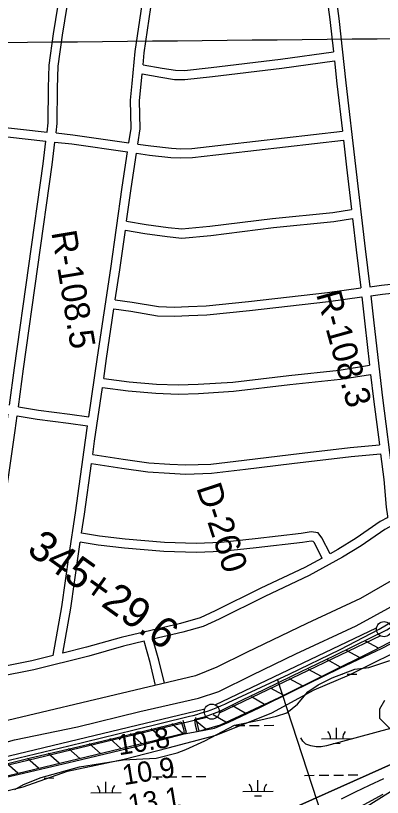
# Model space of a CAD drawing. Extents: x 3625074 to 3663148, y 511451 to 537151.
# Drawn here: x 3638362 to 3639573, y 520518 to 523097 of the extents above; entities that cross this region are included whole.
import ezdxf

# ---------------------------------------------------------------- set-up
doc = ezdxf.new("R2010")
doc.units = 0
for name, color, linetype in [('V-FLOD-BASE', 7, 'Continuous'), ('V-GRID-MAJR', 7, 'Continuous'), ('V-LEVE-TOET', 7, 'Continuous'), ('V-RIVR-RANG', 7, 'Continuous'), ('V-RIVR-RANG-IDEN', 7, 'Continuous'), ('V-ROAD-CNTR', 7, 'Continuous'), ('V-RRAP-FSHR', 7, 'Continuous'), ('V-SITE-VEGE', 7, 'Continuous'), ('V-SURV-IDEN', 7, 'Continuous'), ('V-SURV-LINE', 7, 'Continuous'), ('V-TOPO-DPTH', 7, 'Continuous'), ('V-TOPO-MINR', 7, 'Continuous'), ('V-WETL-SWMP', 7, 'Continuous')]:
    doc.layers.add(name, color=color, linetype=linetype)

msp = doc.modelspace()

# ---------------------------------------------------------------- linework, layer by layer
at = {"layer": 'V-FLOD-BASE'}
for points in [[(3638961.3, 520735.5), (3638956.6, 520756.2), (3638954.1, 520776.2), (3638989, 520785), (3639036.1, 520802), (3639111.6, 520839.5), (3639183.2, 520873.8), (3639275.6, 520919.5), (3639414.8, 520985.8), (3639540.6, 521047.3), (3639588.4, 521071), (3639651.4, 521111.2), (3639729.9, 521164.9), (3639760.5, 521186.4), (3639749.4, 521145.3), (3639743.2, 521125.3)], [(3638237.2, 520605.7), (3638411, 520648.8), (3638548.5, 520680.3), (3638693.3, 520714.9), (3638897.4, 520764.5), (3638909.1, 520767.3), (3638917, 520744.6), (3638919.2, 520727.2)]]:
    msp.add_lwpolyline(points, dxfattribs=at)
at = {"layer": 'V-GRID-MAJR'}
msp.add_spline([(3629245.8, 522920.7), (3634524.6, 522971.8), (3639803.4, 523023.6), (3645082.2, 523076.2)], degree=3, dxfattribs=at)
at = {"layer": 'V-LEVE-TOET'}
for points in [[(3637041.6, 520732.4), (3637065.1, 520709.5), (3637149.7, 520668.1), (3637287.3, 520631.3), (3637461.3, 520580.7), (3637628.5, 520542.3), (3637689.4, 520541.6), (3637762.1, 520553.8), (3637956.3, 520602), (3638162.8, 520654.4), (3638357.9, 520708.1), (3638566.9, 520751.2), (3638772.5, 520801.1), (3638965.5, 520844.9), (3639032.7, 520867.3), (3639144, 520922.8), (3639287, 520991.1), (3639486.8, 521084.5), (3639649.1, 521173.3), (3639751.1, 521237.5), (3639791.8, 521277)], [(3638961.3, 520735.5), (3639018.6, 520746.1), (3639065.8, 520765.8), (3639168, 520814.7), (3639277.5, 520868.7), (3639432.8, 520943.9), (3639572.9, 521010.8), (3639627.1, 521039.1), (3639670.2, 521070.4), (3639701.2, 521092.2), (3639730.9, 521114.6), (3639743.2, 521125.3)], [(3638182.5, 520550.7), (3638388.6, 520598.2), (3638556.6, 520637.6), (3638759, 520685.7), (3638919.2, 520727.2), (3638961.3, 520735.5)]]:
    msp.add_lwpolyline(points, dxfattribs=at)
at = {"layer": 'V-RIVR-RANG'}
msp.add_line((3639225.4, 520908.9), (3639587.3, 519806.8), dxfattribs=at)
at = {"layer": 'V-ROAD-CNTR'}
for points in [[(3638465.7, 522713.3), (3638469.3, 522743.6), (3638470.9, 522858.9), (3638473.1, 522933.4), (3638487.7, 523036.8), (3638543.9, 523389.7), (3638575.6, 523613.4), (3638599.4, 523798.5)], [(3638495.6, 522710.1), (3638499.2, 522741.7), (3638500.9, 522858.2), (3638503.1, 522930.9), (3638517.3, 523032.4), (3638573.6, 523385.3), (3638605.3, 523609.4), (3638629.2, 523794.7)], [(3638736.2, 522677.6), (3638743.4, 522725.4), (3638741.1, 522818), (3638746.9, 522873.7), (3638756.9, 522978.6), (3638794.9, 523238.3), (3638841, 523541.5), (3638857.7, 523624.6)], [(3639412, 523220.4), (3639429.4, 523087.9), (3639452.8, 522875.9), (3639484.9, 522600.9), (3639516.4, 522328.3), (3639531.3, 522202.9)], [(3639383.4, 523208.1), (3639399.6, 523084.3), (3639411.3, 522978)], [(3638782.9, 522934.7), (3638786.7, 522975), (3638814.2, 523162.9)], [(3638782.9, 522934.7), (3638846.4, 522923.8), (3638889.5, 522917.1), (3638920, 522916.4), (3639008.2, 522926.6), (3639237.1, 522953.7), (3639411.3, 522978)], [(3638780, 522904.8), (3638841.5, 522894.2), (3638886.8, 522887.1), (3638921.3, 522886.3), (3639011.7, 522896.8), (3639240.9, 522923.9), (3639414.6, 522948.2)], [(3639414.6, 522948.2), (3639423, 522872.5), (3639441.2, 522716.6)], [(3638765.9, 522673.3), (3638773.4, 522723.5), (3638771.1, 522816.8), (3638776.8, 522870.7), (3638780, 522904.8)], [(3641531.3, 522821.3), (3641311.4, 522639), (3640941.7, 522327.8), (3640690.2, 522112.7), (3640387.1, 521854.2), (3640070.8, 521583.8), (3639751.7, 521335.8), (3639609.6, 521236.8), (3639501.2, 521174.3), (3639323.4, 521092), (3639124.9, 520995.6), (3639026.2, 520947.4), (3638955.8, 520919.2), (3638756.5, 520871.3), (3638292.4, 520761.6), (3638013.3, 520688.9), (3637846, 520650.3), (3637719.6, 520619.9), (3637677.4, 520618.4), (3637626.4, 520629.2)], [(3638196.3, 522745), (3638279.5, 522733.4), (3638465.7, 522713.3)], [(3638238, 522708.9), (3638275.8, 522703.6), (3638462.3, 522683.5)], [(3638495.6, 522710.1), (3638551.5, 522704.1), (3638736.2, 522677.6)], [(3638765.9, 522673.3), (3638808.3, 522667.3), (3638877, 522659.7), (3638907.5, 522657.7), (3638943.6, 522658.8), (3639058.8, 522672), (3639441.2, 522716.6)], [(3638341.9, 521811.8), (3638358.6, 521935.8), (3638453.5, 522608.4), (3638462.3, 522683.5)], [(3638371.5, 521806.8), (3638388.4, 521931.7), (3638483.3, 522604.6), (3638492.1, 522680.3)], [(3638492.1, 522680.3), (3638547.7, 522674.3), (3638731.8, 522647.9)], [(3638761.5, 522643.7), (3638804.5, 522637.5), (3638874.4, 522629.8), (3638907, 522627.7), (3638945.7, 522628.8), (3639062.2, 522642.2), (3639444.7, 522686.8)], [(3639444.7, 522686.8), (3639455.1, 522597.5), (3639471.2, 522457.9)], [(3638604.2, 521773.5), (3638632.9, 521970.7), (3638676.3, 522263.2), (3638714.2, 522530.9), (3638731.8, 522647.9)], [(3638728.7, 522418.8), (3638743.9, 522526.6), (3638761.5, 522643.7)], [(3638728.7, 522418.8), (3638793.6, 522407.8), (3638866.2, 522398.2), (3638910.9, 522393.5), (3639003.5, 522402.2), (3639210.7, 522428.3), (3639409.1, 522448.3), (3639471.2, 522457.9)], [(3638724.5, 522389.1), (3638789.1, 522378.1), (3638862.7, 522368.4), (3638910.7, 522363.4), (3639006.8, 522372.4), (3639214.1, 522398.5), (3639412.9, 522418.6), (3639474.7, 522428.1)], [(3639474.7, 522428.1), (3639486.6, 522324.8), (3639501.6, 522198.8)], [(3638691.3, 522159.8), (3638706, 522258.9), (3638724.5, 522389.1)], [(3639531.3, 522202.9), (3639570.1, 522208.1), (3639725.9, 522224.2), (3639788.4, 522232.9)], [(3638691.3, 522159.8), (3638746.9, 522152.1), (3638833.4, 522137.1), (3638887.1, 522135.9), (3638932.8, 522137.6), (3638991.1, 522139.6), (3639131.6, 522153.9), (3639392, 522183.8), (3639501.6, 522198.8)], [(3639534.9, 522173.1), (3639573.6, 522178.4), (3639729.6, 522194.5), (3639792.2, 522203.2)], [(3638686.9, 522130.1), (3638742.3, 522122.4), (3638830.5, 522107.1), (3638887.3, 522105.9), (3638933.9, 522107.6), (3638993.2, 522109.7), (3639134.8, 522124.1), (3639395.8, 522154), (3639505.1, 522169)], [(3639534.9, 522173.1), (3639545.5, 522083.7), (3639573.3, 521836), (3639608.2, 521570.5), (3639616, 521478.9), (3639619.9, 521449.2), (3639621.2, 521432.4), (3639612.2, 521418.8), (3639581.3, 521402.2), (3639503.3, 521348.3), (3639441.5, 521310.1), (3639331.1, 521250.1), (3639185, 521180.8), (3639034, 521106.5), (3638981.7, 521082), (3638914.2, 521063.1), (3638815.6, 521039.8)], [(3639505.1, 522169), (3639515.7, 522080.2), (3639531, 521943.7)], [(3638653, 521900.4), (3638662.6, 521966.3), (3638686.9, 522130.1)], [(3638653, 521900.4), (3638737.3, 521888.9), (3638827, 521881.1), (3638898.5, 521878.7), (3638965, 521881), (3639079, 521888.4), (3639264.7, 521910.1), (3639431, 521928), (3639531, 521943.7)], [(3638648.6, 521870.7), (3638734, 521859.1), (3638825.2, 521851.2), (3638898.5, 521848.7), (3638966.5, 521851.1), (3639081.7, 521858.5), (3639268, 521880.3), (3639435, 521898.3), (3639534.4, 521913.8)], [(3639534.4, 521913.8), (3639543.5, 521832.4), (3639563.3, 521681.3)], [(3638616.7, 521649.5), (3638622.7, 521692.9), (3638648.6, 521870.7)], [(3638371.5, 521806.8), (3638437.8, 521795.5), (3638541.2, 521782.9), (3638604.2, 521773.5)], [(3638786.4, 521032.9), (3638717.9, 521016.8), (3638604.2, 520984.2), (3638422.1, 520938.9), (3638304.3, 520915.6), (3638236, 520903.8), (3638215.9, 520922), (3638217.4, 520953.6), (3638228.6, 521020.3), (3638284.5, 521411), (3638331.2, 521732.7), (3638337.9, 521782)], [(3638485.8, 520985.6), (3638415.5, 520968.2), (3638298.9, 520945.1), (3638245.3, 520935.8), (3638246.6, 520934.7), (3638247.3, 520950.4), (3638258.3, 521015.7), (3638314.2, 521406.7), (3638360.9, 521728.6), (3638367.5, 521777)], [(3638367.5, 521777), (3638433.5, 521765.8), (3638537.2, 521753.2), (3638599.8, 521743.8)], [(3638485.8, 520985.6), (3638515, 521146.6), (3638538.9, 521318.6), (3638559.5, 521456.8), (3638593, 521697.1), (3638599.8, 521743.8)], [(3638616.7, 521649.5), (3638717.1, 521633.6), (3638801.9, 521621.6), (3638871.8, 521617.8), (3638923.2, 521614.9), (3639007.1, 521617.9), (3639117.3, 521630.4), (3639270.4, 521649.5), (3639467.2, 521672.1), (3639563.3, 521681.3)], [(3638612.5, 521619.8), (3638712.7, 521603.9), (3638799, 521591.7), (3638870.2, 521587.9), (3638922.8, 521584.9), (3639009.3, 521588), (3639120.8, 521600.6), (3639274, 521619.7), (3639470.3, 521642.3), (3639567.3, 521651.5)], [(3639567.3, 521651.5), (3639578.3, 521567.2), (3639586.1, 521475.7), (3639590.1, 521446.1), (3639590.5, 521440.4), (3639591.4, 521441.7), (3639565.6, 521427.9), (3639486.9, 521373.4), (3639426.4, 521336.1), (3639400.7, 521322.1)], [(3638579.8, 521389.6), (3638589.2, 521452.5), (3638612.5, 521619.8)], [(3638317.6, 520634.8), (3638538.2, 520688), (3638753.1, 520740.4), (3638936.8, 520785.5), (3638948.7, 520788.6), (3638960.6, 520791.9), (3638972.4, 520795.4), (3638984.1, 520799.1), (3638995.7, 520803), (3639007.3, 520807.1), (3639018.8, 520811.4), (3639030.2, 520815.9), (3639041.6, 520820.7), (3639052.8, 520825.6), (3639064, 520830.7), (3639265, 520924.7), (3639433.6, 521005.5), (3639562.7, 521072.5), (3639642.5, 521120.7), (3639737.3, 521183.2), (3639777.5, 521211.6), (3639860.7, 521270.5), (3639958.5, 521343.8), (3640108.9, 521461.7)], [(3639400.7, 521322.1), (3639373.5, 521374.9), (3639361.3, 521391.2), (3639337.5, 521393.7), (3639305, 521389), (3639153.3, 521370.9), (3639041.1, 521359), (3638957.8, 521356.1), (3638853.3, 521358.8), (3638724.3, 521369.8), (3638639, 521379.4), (3638579.8, 521389.6)], [(3638517.7, 520993.6), (3638544.6, 521141.8), (3638568.6, 521314.3), (3638575.4, 521360)], [(3639374.3, 521307.7), (3639348, 521358.9), (3639345.1, 521362.7), (3639338.1, 521363.5), (3639308.9, 521359.2), (3639156.6, 521341.1), (3639043.2, 521329.1), (3638958, 521326.1), (3638851.7, 521328.9), (3638721.3, 521339.9), (3638634.8, 521349.7), (3638575.4, 521360)], [(3639374.3, 521307.7), (3639317.5, 521276.8), (3639171.9, 521207.8), (3639021, 521133.5), (3638971.2, 521110.2), (3638906.8, 521092.2), (3638710.3, 521045.8), (3638596.5, 521013.1), (3638517.7, 520993.6)], [(3638824.4, 520887.6), (3638806.2, 520963.5), (3638786.4, 521032.9)], [(3638853.6, 520894.6), (3638835.2, 520971.1), (3638815.6, 521039.8)]]:
    msp.add_lwpolyline(points, dxfattribs=at)
at = {"layer": 'V-RRAP-FSHR'}
for p, q in [((3639560.4, 521010.4), (3639517.1, 521033)), ((3639497.9, 520979.1), (3639455, 521002.5)), ((3639435.1, 520948), (3639392.3, 520971.4)), ((3639372.4, 520916.9), (3639329.5, 520940.3)), ((3639309.7, 520885.8), (3639266.8, 520909.2)), ((3639247, 520854.7), (3639204.1, 520878.2)), ((3639183.6, 520824.9), (3639141.4, 520849.5)), ((3639120.1, 520795.5), (3639077.9, 520820.1)), ((3639056.6, 520766.1), (3639014.4, 520790.6)), ((3638914, 520729), (3638877.4, 520761.2)), ((3638990.5, 520743.5), (3638952.3, 520773.9)), ((3638846, 520712.4), (3638809.3, 520744.7)), ((3638709.9, 520679.6), (3638673.3, 520711.9)), ((3638778, 520696), (3638741.4, 520728.3)), ((3638641.9, 520663.2), (3638605.3, 520695.5)), ((3638505.8, 520630.5), (3638469.2, 520662.8)), ((3638573.8, 520646.8), (3638537.2, 520679.1)), ((3638437.7, 520614.2), (3638401.1, 520646.5)), ((3638369.6, 520597.9), (3638333.1, 520630.3))]:
    msp.add_line(p, q, dxfattribs=at)
for points in [[(3638955.9, 520781.2), (3638967.5, 520736.7), (3639038.4, 520757.7), (3639232.3, 520847.5), (3639545.3, 521002.6), (3639618.9, 521041), (3639744.6, 521123.3), (3639755.4, 521176.6)], [(3638955.9, 520781.2), (3638967.5, 520736.7), (3639038.4, 520757.7), (3639232.3, 520847.5), (3639545.3, 521002.6), (3639618.9, 521041), (3639744.6, 521123.3)], [(3638127.2, 520539.9), (3638544.6, 520639.7), (3638814.8, 520704.8), (3638926.8, 520732.1), (3638915.8, 520772.1)]]:
    msp.add_lwpolyline(points, dxfattribs=at)
at = {"layer": 'V-SITE-VEGE'}
for points in [[(3638304.1, 520532.6), (3638387.3, 520552.9), (3638533.6, 520605), (3638720.1, 520643.9), (3638866.3, 520681.5), (3639024.6, 520723.1), (3639208.2, 520797.5), (3639347.4, 520873.1), (3639464.7, 520922.2), (3639681.6, 521030.2)], [(3639574.6, 520527.9), (3639400.6, 520433.3)]]:
    msp.add_lwpolyline(points, dxfattribs=at)
at = {"layer": 'V-SURV-LINE'}
for points in [[(3639021.4, 520822.9), (3639554.1, 521077.7)], [(3639567.1, 521050.7), (3639034.4, 520795.9)], [(3637670.3, 520494.7), (3638987, 520810.7)], [(3638993.9, 520781.5), (3637677.3, 520465.5)]]:
    msp.add_lwpolyline(points, dxfattribs=at)
for centre in [(3639578.6, 521072.8), (3639009.9, 520800.8)]:
    msp.add_circle(centre, 25, dxfattribs=at)
at = {"layer": 'V-TOPO-DPTH'}
msp.add_lwpolyline([(3638977.8, 520347.9), (3639799.9, 520715.8)], dxfattribs=at)
at = {"layer": 'V-TOPO-MINR'}
for points in [[(3639759, 520787.9), (3639388.8, 520687.7), (3639371.3, 520684.9), (3639354.1, 520684.7), (3639337.1, 520688.2), (3639320.4, 520694.1), (3639310.3, 520703.6), (3639304.4, 520714.2), (3639304.4, 520714.6)], [(3639799.9, 520715.8), (3638977.8, 520347.9)], [(3639577.4, 520579), (3639530.1, 520557.4), (3639483.2, 520535.1), (3639436.6, 520512.2)]]:
    msp.add_lwpolyline(points, dxfattribs=at)
at = {"layer": 'V-WETL-SWMP'}
for p, q in [((3639439.4, 520924.5), (3639441.1, 520924.5)), ((3639457.1, 520924.7), (3639489.1, 520925)), ((3639086.8, 520754.8), (3639118.8, 520755.1)), ((3639134.8, 520755.2), (3639166.8, 520755.6)), ((3639182.8, 520755.7), (3639214.8, 520756)), ((3639422.1, 520711.7), (3639421.7, 520747.7)), ((3639372.1, 520711.2), (3639472.1, 520712.2)), ((3639410.2, 520696.1), (3639434.2, 520696.4)), ((3638440.3, 520581.8), (3638440.7, 520581.8)), ((3638456.7, 520581.9), (3638488.7, 520582.2)), ((3638814.5, 520585.5), (3638846.5, 520585.8)), ((3638862.5, 520586), (3638894.5, 520586.3)), ((3638910.5, 520586.5), (3638942.5, 520586.8)), ((3638958.5, 520587), (3638990.5, 520587.3)), ((3639316.4, 520590.5), (3639348.4, 520590.9)), ((3639364.4, 520591), (3639396.4, 520591.4)), ((3639412.4, 520591.5), (3639444.4, 520591.8)), ((3639460.4, 520592), (3639492.4, 520592.3)), ((3638660.5, 520533.2), (3638660.1, 520569.2)), ((3639162.4, 520538.3), (3639162, 520574.3)), ((3638610.5, 520532.7), (3638710.5, 520533.7)), ((3639112.4, 520537.8), (3639212.3, 520538.8)), ((3639150.5, 520522.7), (3639174.5, 520522.9))]:
    msp.add_line(p, q, dxfattribs=at)
for points in [[(3638359.8, 520543.8), (3638388.5, 520561), (3638446.1, 520584.1), (3638572.8, 520618.6), (3638641.9, 520630.1), (3638716.8, 520641.7), (3638826.2, 520647.4), (3638895.3, 520664.7), (3638924.1, 520676.2), (3638987.4, 520705), (3639085.3, 520756.8), (3639171.7, 520774.1), (3639223.5, 520785.6), (3639258.1, 520797.1), (3639292.6, 520825.9), (3639327.2, 520866.2), (3639361.7, 520889.3), (3639407.8, 520912.3), (3639482.6, 520941.1), (3639528.7, 520946.8), (3639597.8, 520969.9)], [(3639580.5, 520837.4), (3639563.2, 520808.6), (3639563.2, 520779.9), (3639603.6, 520739.5)], [(3639638.1, 520561), (3639436.6, 520434.4)]]:
    msp.add_lwpolyline(points, dxfattribs=at)
for centre, start, end in [((3639366.8, 520711.6), 359.8032, 41.3469), ((3639477.3, 520712.7), 139.8032, 181.3469), ((3638605.2, 520533.1), 359.8032, 41.3469), ((3638715.7, 520534.3), 139.8032, 181.3469), ((3639107.1, 520538.2), 359.8032, 41.3469), ((3639217.6, 520539.3), 139.8032, 181.3469)]:
    msp.add_arc(centre, 35.2, start, end, dxfattribs=at)

# ---------------------------------------------------------------- texts
at = {"layer": 'V-RIVR-RANG'}
for s, p in [('10.8', (3638703.6, 520656.6)), ('10.9', (3638719.9, 520558)), ('13.1', (3638739, 520459.8))]:
    msp.add_text(s, height=67, rotation=9.3783, dxfattribs=at).set_placement(p)
at = {"layer": 'V-RIVR-RANG-IDEN'}
for s, rotation, p in [('R-108.5', 279.5215, (3638479.9, 522382.3)), ('R-108.3', 285.5282, (3639353.9, 522178.4)), ('D-260', 288.0403, (3638958.2, 521539.6))]:
    msp.add_text(s, height=83, rotation=rotation, dxfattribs=at).set_placement(p)
at = {"layer": 'V-SURV-IDEN'}
msp.add_text('345+29.6', height=100, rotation=324.6749, dxfattribs=at).set_placement((3638395.1, 521326.1))

doc.saveas('drawing.dxf')
